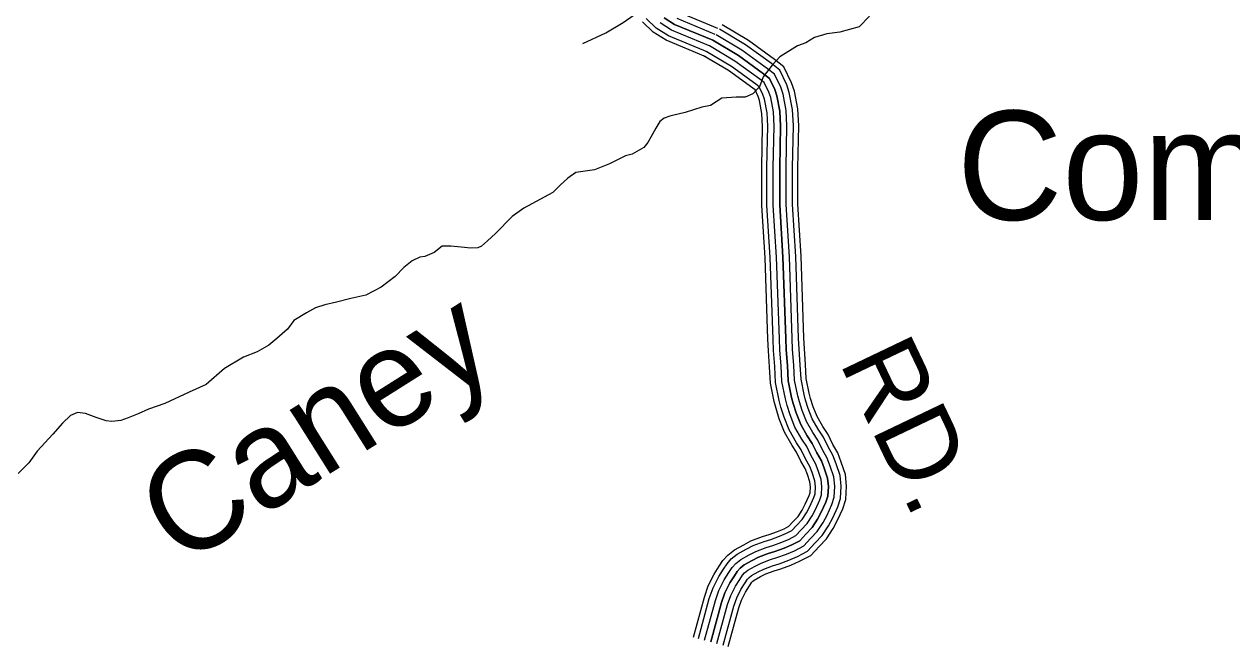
# Model space of a CAD drawing. Extents: x 1788175 to 1969470, y 584502 to 738744.
# Drawn here: x 1928256 to 1934102, y 655491 to 658464 of the extents above; entities that cross this region are included whole.
import ezdxf

# ---------------------------------------------------------------- set-up
doc = ezdxf.new("R2010")
doc.units = 0
for name, color, linetype in [('DESIGN - DRAINAGE - Bridges and Cross Drains Size Text', 7, 'Continuous'), ('DESIGN - ROW - Right-of-Way and Easement Labels', 7, 'Continuous'), ('DESIGN - TRANSPORTATION - Text', 7, 'Continuous'), ('SURVEY - CONTOURS - Index with Text', 7, 'Continuous'), ('SURVEY - TRANSPORTATION - Roads', 7, 'Continuous'), ('SURVEY - VEGETATION - Features with Text', 7, 'Continuous')]:
    doc.layers.add(name, color=color, linetype=linetype)

msp = doc.modelspace()

# ---------------------------------------------------------------- linework, layer by layer
at = {"layer": 'DESIGN - TRANSPORTATION - Text'}
for points in [[(1932348.4, 658503.4), (1932298.3, 658451.4), (1932204.1, 658425.4), (1932142, 658417.5), (1932081.9, 658399.6), (1932039.8, 658373.6), (1931999.7, 658359.6), (1931913.5, 658305.6), (1931877.4, 658265.6), (1931833.3, 658209.6), (1931815.2, 658161.5), (1931783.1, 658127.5), (1931747, 658111.5), (1931702.9, 658111.6), (1931632.8, 658105.7), (1931578.7, 658071.7)], [(1931578.7, 658071.7), (1931537, 658063), (1931456.2, 658037), (1931393.8, 658022.6), (1931381.7, 658019), (1931353.4, 658009.7), (1931333, 657994.2), (1931314.1, 657960.6), (1931288.9, 657917.1), (1931274.3, 657891.5), (1931255.6, 657867.9), (1931198.7, 657835.3), (1931166.5, 657828.1), (1931138.1, 657812.9), (1931089.4, 657788.1), (1931016.6, 657759.9), (1930926.1, 657746.2), (1930887.4, 657719.2), (1930850.5, 657686.1), (1930815.5, 657650.9), (1930675.4, 657574.4), (1930618.3, 657533.8), (1930538, 657451.7), (1930499.1, 657416.7), (1930470.4, 657391.3), (1930452.1, 657381.8), (1930418.1, 657380.7), (1930372.2, 657385.9), (1930322.2, 657391.2), (1930280.2, 657390.3), (1930241.3, 657359.3), (1930194.8, 657340.4), (1930170.7, 657337.1), (1930134.2, 657320), (1930093.3, 657287), (1930052.1, 657243.9), (1929984.7, 657191.6), (1929909.6, 657153.5), (1929837.1, 657137.3), (1929768.6, 657119.1), (1929712.2, 657106.5), (1929665.8, 657091.7), (1929623.1, 657068.8), (1929562.1, 657030.3), (1929531, 656989), (1929479.7, 656944.2), (1929440.8, 656911.2), (1929383.9, 656878.6), (1929317.2, 656854.3), (1929225.7, 656798.5), (1929137.6, 656720.7), (1929054.5, 656684.8), (1928937, 656629.7), (1928858.2, 656601.7), (1928807.5, 656579), (1928759, 656560.2), (1928724.6, 656547.1), (1928680.4, 656542.2), (1928652.5, 656544.9), (1928604.9, 656562.2), (1928553.4, 656581.6), (1928513.5, 656586.7), (1928481, 656571.5), (1928442, 656534.4), (1928394.6, 656481.5), (1928318.4, 656399.4), (1928278.8, 656342.3), (1928227.5, 656291.5)]]:
    msp.add_lwpolyline(points, dxfattribs=at)
at = {"layer": 'SURVEY - CONTOURS - Index with Text'}
for points in [[(1931613.2, 658443.4), (1931432.2, 658518.6)], [(1931556.1, 658306.1), (1931363.2, 658386.2), (1931300.4, 658426.2), (1931249.2, 658475.1)], [(1931565.6, 658328.9), (1931374.6, 658408.2), (1931315.7, 658445.7), (1931267.4, 658491.9)], [(1931577.5, 658357.5), (1931389, 658435.8), (1931335, 658470.2)], [(1931354.2, 658494.8), (1931403.4, 658463.4), (1931589.4, 658386.2)], [(1931589.4, 658386.2), (1931403.4, 658463.4), (1931354.2, 658494.8)], [(1931601.3, 658414.8), (1931417.8, 658491)], [(1931664.2, 655453.6), (1931715.6, 655641), (1931728.8, 655679), (1931748.2, 655717.7), (1931767.8, 655747.9), (1931778.4, 655764.6), (1931782.9, 655769.7), (1931790.3, 655775.7), (1931821.2, 655791.9), (1931846.4, 655805.3), (1931886.8, 655820.5), (1931918.4, 655830.4), (1931966.5, 655847.8), (1932010, 655866.2), (1932064.5, 655894.8), (1932104.7, 655937.6), (1932140, 655975.3), (1932172.5, 656025.2), (1932193.5, 656064.9), (1932218.6, 656119.6), (1932234, 656165.8), (1932236.9, 656230.4), (1932231.3, 656286.5), (1932211.6, 656345.9), (1932194.3, 656390.3), (1932170.7, 656431.3), (1932147.5, 656479.9), (1932121.7, 656518.6), (1932094.3, 656566.6), (1932075.7, 656614), (1932063.2, 656653.4), (1932056.4, 656678.7), (1932042.2, 656750), (1932038.6, 656818.9), (1932032.7, 656894.3), (1932030.7, 656946.5), (1932016.9, 657342.4), (1932001.2, 657593.3), (1932001.3, 657770), (1932005.4, 657972.8), (1932001, 658054), (1931984.8, 658139.7), (1931971.2, 658180.6), (1931934, 658258.1), (1931888.5, 658293.9), (1931761.8, 658385.3), (1931634.4, 658461.5)], [(1931609.5, 655468.6), (1931661.4, 655657.9), (1931676.5, 655701.1), (1931698.9, 655745.9), (1931720, 655778.6), (1931732.9, 655798.7), (1931743.5, 655810.9), (1931759.1, 655823.4), (1931794.7, 655842), (1931823, 655857.1), (1931868.4, 655874.2), (1931900.3, 655884.1), (1931945.8, 655900.6), (1931985.8, 655917.5), (1932029.6, 655940.6), (1932063.3, 655976.4), (1932095.2, 656010.5), (1932123.5, 656054), (1932142.7, 656090.1), (1932165.8, 656140.5), (1932177.7, 656176.2), (1932180, 656228.9), (1932175.5, 656274.6), (1932158.2, 656326.7), (1932143, 656365.7), (1932120.4, 656404.8), (1932098, 656451.8), (1932073.4, 656488.8), (1932043, 656542), (1932022.2, 656595.1), (1932008.7, 656637.5), (1932001.2, 656665.9), (1931985.8, 656742.9), (1931982, 656815.2), (1931976, 656891.1), (1931974.1, 656944.5), (1931960.3, 657339.7), (1931944.4, 657591.6), (1931944.5, 657770.6), (1931948.7, 657971.8), (1931944.6, 658047.2), (1931929.8, 658125.4), (1931918.5, 658159.3), (1931888.6, 658221.7), (1931854.4, 658248.6), (1931730.6, 658337.9), (1931605.3, 658412.8)], [(1931639.4, 655460.4), (1931691, 655648.7), (1931705.1, 655689), (1931725.8, 655730.4), (1931746.1, 655761.8), (1931757.8, 655780.1), (1931765.1, 655788.4), (1931776.2, 655797.3), (1931809.2, 655814.6), (1931835.8, 655828.8), (1931878.4, 655844.8), (1931910.2, 655854.7), (1931957.1, 655871.8), (1931999, 655889.4), (1932048.7, 655915.5), (1932085.9, 655955.2), (1932119.7, 655991.3), (1932150.3, 656038.3), (1932170.5, 656076.3), (1932194.7, 656129.1), (1932208.5, 656170.5), (1932211.1, 656229.7), (1932206, 656281.1), (1932187.4, 656337.2), (1932171.1, 656379.2), (1932147.9, 656419.3), (1932125, 656467.1), (1932099.8, 656505.1), (1932071, 656555.4), (1932051.4, 656605.4), (1932038.5, 656646.2), (1932031.4, 656672.9), (1932016.7, 656746.8), (1932012.9, 656817.2), (1932007, 656892.8), (1932005, 656945.6), (1931991.2, 657341.2), (1931975.4, 657592.5), (1931975.5, 657770.3), (1931979.7, 657972.4), (1931975.4, 658050.9), (1931959.9, 658133.2), (1931947.3, 658171), (1931913.4, 658241.6), (1931873, 658273.3), (1931747.7, 658363.8), (1931621.2, 658439.4)], [(1931549.7, 655485), (1931602.2, 655676.3), (1931619.2, 655725.3), (1931645, 655776.7), (1931667.9, 655812.1), (1931683.1, 655836), (1931700.5, 655855.9), (1931725, 655875.5), (1931765.6, 655896.8), (1931797.4, 655913.8), (1931848.2, 655932.8), (1931880.4, 655942.9), (1931923.1, 655958.4), (1931959.3, 655973.6), (1931991.6, 655990.6), (1932018.1, 656018.8), (1932046.3, 656048.9), (1932070.1, 656085.5), (1932087, 656117.5), (1932108, 656163.3), (1932116.2, 656187.6), (1932117.9, 656227.2), (1932114.5, 656261.6), (1932099.8, 656305.7), (1932087, 656338.8), (1932065.5, 656375.9), (1932044, 656421.1), (1932020.6, 656456.2), (1931986.9, 656515.2), (1931963.7, 656574.4), (1931949.2, 656620.1), (1931940.8, 656651.8), (1931924.1, 656735.1), (1931920.1, 656811.1), (1931914.1, 656887.5), (1931912.1, 656942.3), (1931898.3, 657336.6), (1931882.4, 657589.6), (1931882.5, 657771.3), (1931886.7, 657970.8), (1931882.9, 658039.7), (1931869.7, 658109.8), (1931860.9, 658136), (1931838.9, 658181.8), (1931817, 658199), (1931696.5, 658286.1), (1931573.5, 658359.5)], [(1931589.4, 658386.2), (1931713.5, 658312), (1931835.7, 658223.8), (1931863.7, 658201.8), (1931889.7, 658147.6), (1931899.7, 658117.6), (1931913.7, 658043.4), (1931917.7, 657971.3), (1931913.5, 657770.9), (1931913.4, 657590.6), (1931929.3, 657338.1), (1931943.1, 656943.4), (1931945.1, 656889.3), (1931951, 656813.2), (1931955, 656739), (1931971, 656658.9), (1931979, 656628.8), (1931993, 656584.7), (1932015, 656528.6), (1932047, 656472.5), (1932071, 656436.4), (1932093, 656390.3), (1932115, 656352.3), (1932129, 656316.2), (1932145, 656268.1), (1932149, 656228), (1932147, 656181.9), (1932136.9, 656151.9), (1932114.9, 656103.8), (1932096.8, 656069.7), (1932070.7, 656029.7), (1932040.7, 655997.6), (1932010.6, 655965.6), (1931972.5, 655945.5), (1931934.4, 655929.5), (1931890.4, 655913.5), (1931858.3, 655903.5), (1931810.2, 655885.5), (1931780.2, 655869.4), (1931742.1, 655849.4), (1931722, 655833.4), (1931708, 655817.4), (1931694, 655795.3), (1931671.9, 655761.3), (1931647.8, 655713.2), (1931631.8, 655667.1), (1931579.6, 655476.8)], [(1931579.6, 655476.8), (1931631.8, 655667.1), (1931647.8, 655713.2), (1931671.9, 655761.3), (1931694, 655795.3), (1931708, 655817.4), (1931722, 655833.4), (1931742.1, 655849.4), (1931780.2, 655869.4), (1931810.2, 655885.5), (1931858.3, 655903.5), (1931890.4, 655913.5), (1931934.4, 655929.5), (1931972.5, 655945.5), (1932010.6, 655965.6), (1932040.7, 655997.6), (1932070.7, 656029.7), (1932096.8, 656069.7), (1932114.9, 656103.8), (1932136.9, 656151.9), (1932147, 656181.9), (1932149, 656228), (1932145, 656268.1), (1932129, 656316.2), (1932115, 656352.3), (1932093, 656390.3), (1932071, 656436.4), (1932047, 656472.5), (1932015, 656528.6), (1931993, 656584.7), (1931979, 656628.8), (1931971, 656658.9), (1931955, 656739), (1931951, 656813.2), (1931945.1, 656889.3), (1931943.1, 656943.4), (1931929.3, 657338.1), (1931913.4, 657590.6), (1931913.5, 657770.9), (1931917.7, 657971.3), (1931913.7, 658043.4), (1931899.7, 658117.6), (1931889.7, 658147.6), (1931863.7, 658201.8), (1931835.7, 658223.8), (1931713.5, 658312), (1931589.4, 658386.2)], [(1931496, 655499.7), (1931548.9, 655692.9), (1931567.8, 655747), (1931596.5, 655804.4), (1931621, 655842.2), (1931638.4, 655869.5), (1931661.9, 655896.3), (1931694.4, 655922.3), (1931739.6, 655946.1), (1931774.4, 655964.7), (1931830.1, 655985.5), (1931862.6, 655995.7), (1931902.8, 656010.3), (1931935.5, 656024), (1931957.3, 656035.5), (1931977.4, 656056.9), (1932002.2, 656083.4), (1932022, 656113.8), (1932037.1, 656142.2), (1932056.2, 656183.8), (1932060.9, 656197.9), (1932062.1, 656225.6), (1932059.7, 656249.9), (1932047.4, 656286.8), (1932036.6, 656314.6), (1932016.2, 656349.9), (1931995.4, 656393.5), (1931973.1, 656426.9), (1931936.5, 656491.1), (1931911.2, 656555.7), (1931895.7, 656604.5), (1931886.5, 656639.2), (1931868.7, 656728.2), (1931864.5, 656807.5), (1931858.5, 656884.3), (1931856.4, 656940.3), (1931842.7, 657333.9), (1931826.7, 657587.9), (1931826.8, 657771.9), (1931830.9, 657969.8), (1931827.4, 658033), (1931815.6, 658095.8), (1931809.2, 658115), (1931794.3, 658146), (1931783.5, 658154.5), (1931665.8, 658239.5), (1931544.9, 658311.7)], [(1931519.8, 655493.2), (1931572.5, 655685.5), (1931590.6, 655737.4), (1931618, 655792.1), (1931641.8, 655828.8), (1931658.3, 655854.7), (1931679, 655878.4), (1931708, 655901.5), (1931751.1, 655924.2), (1931784.6, 655942.1), (1931838.2, 655962.2), (1931870.5, 655972.3), (1931911.8, 655987.3), (1931946, 656001.6), (1931972.5, 656015.6), (1931995.4, 656040), (1932021.8, 656068.1), (1932043.3, 656101.2), (1932059.2, 656131.3), (1932079.2, 656174.7), (1932085.4, 656193.3), (1932086.9, 656226.3), (1932084, 656255.1), (1932070.7, 656295.2), (1932058.9, 656325.4), (1932038.1, 656361.4), (1932016.9, 656405.7), (1931994.2, 656439.9), (1931958.9, 656501.8), (1931934.5, 656564), (1931919.4, 656611.4), (1931910.5, 656644.8), (1931893.3, 656731.3), (1931889.1, 656809.1), (1931883.2, 656885.7), (1931881.1, 656941.2), (1931867.4, 657335.1), (1931851.4, 657588.7), (1931851.5, 657771.6), (1931855.6, 657970.3), (1931852, 658036), (1931839.6, 658102), (1931832.2, 658124.3), (1931814.1, 658161.9), (1931798.4, 658174.3), (1931679.4, 658260.2), (1931557.6, 658332.9)]]:
    msp.add_lwpolyline(points, dxfattribs=at)
at = {"layer": 'SURVEY - TRANSPORTATION - Roads'}
msp.add_lwpolyline([(1930960.4, 658371.6), (1931071.9, 658422.8), (1931155.3, 658472.7), (1931208.3, 658509.4), (1931261.3, 658548.1), (1931294.2, 658579.3), (1931321.1, 658614.7), (1931346.5, 658666.1), (1931376, 658723.5), (1931405.7, 658784.9), (1931427, 658832.4), (1931454, 658871.8), (1931486.7, 658897), (1931519.3, 658920.2), (1931539.6, 658927.7), (1931569.7, 658930.9), (1931751.3, 658910.1), (1932014.4, 658867.1), (1932377.5, 658832.6)], dxfattribs=at)

# ---------------------------------------------------------------- texts
at = {"layer": 'DESIGN - DRAINAGE - Bridges and Cross Drains Size Text'}
msp.add_text('Caney', height=475, rotation=32.20189, dxfattribs=at).set_placement((1929012.4, 655833.8))
at = {"layer": 'DESIGN - ROW - Right-of-Way and Easement Labels'}
msp.add_text('RD.', height=370, rotation=295.52482, dxfattribs=at).set_placement((1932199.6, 656830.7))
at = {"layer": 'SURVEY - VEGETATION - Features with Text'}
msp.add_text('Commerce', height=528, dxfattribs=at).set_placement((1932771.8, 657517.4))

doc.saveas('drawing.dxf')
